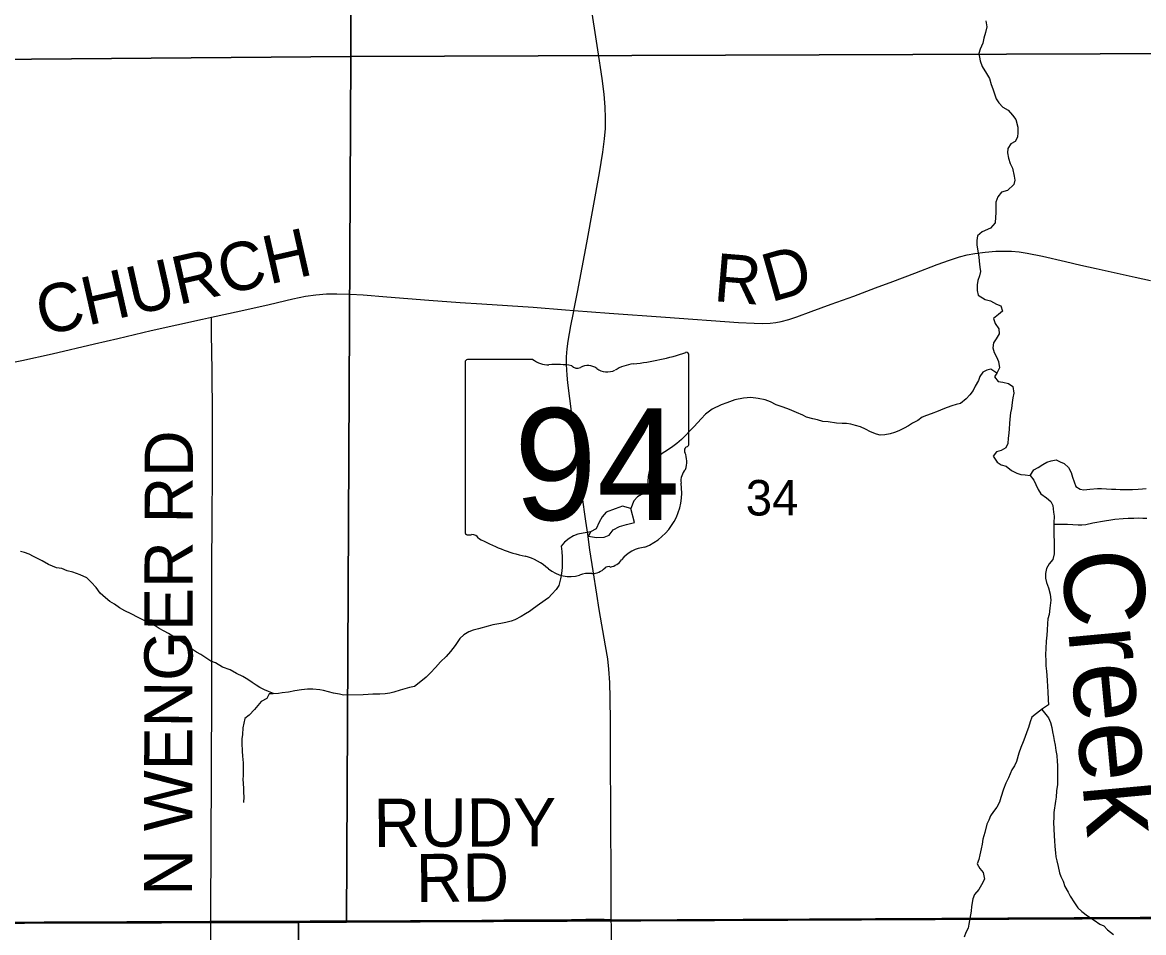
# Model space of a CAD drawing. Extents: x 1985906 to 2360102, y 891258 to 1222054.
# Drawn here: x 2186369 to 2193350, y 1026073 to 1031741 of the extents above; entities that cross this region are included whole.
import ezdxf

# ---------------------------------------------------------------- set-up
doc = ezdxf.new("R2010")
doc.units = 0
for name, color, linetype in [('GM_X_County_Road', 7, 'Continuous'), ('GM_X_County_Road_Text', 7, 'Continuous'), ('GM_X_Minor_Lake', 7, 'Continuous'), ('GM_X_Minor_River', 7, 'Continuous'), ('GM_X_Minor_River_Text', 7, 'Continuous'), ('GM_X_Section', 7, 'Continuous'), ('GM_X_Section_Text', 7, 'Continuous'), ('GM_X_State_Location', 7, 'Continuous'), ('GM_X_State_Route', 7, 'Continuous'), ('GM_X_State_Shield', 7, 'Continuous'), ('GM_X_Township', 7, 'Continuous'), ('GM_X_Township_Road', 7, 'Continuous'), ('GM_X_Township_Road_Text', 7, 'Continuous')]:
    doc.layers.add(name, color=color, linetype=linetype)

msp = doc.modelspace()

# ---------------------------------------------------------------- linework, layer by layer
at = {"layer": 'GM_X_County_Road'}
for points in [[(2189803.5, 1029947.6), (2190023, 1029931), (2190372.4, 1029906.1), (2190828.7, 1029872.6), (2190925.1, 1029866.8), (2190978.2, 1029865.7), (2191025.6, 1029868.5), (2191060.4, 1029872), (2191092.9, 1029878.2), (2191140.9, 1029889.6), (2191191.6, 1029906.7), (2191280.9, 1029939.9), (2191403.8, 1029985.7), (2191545.5, 1030036.7), (2191680.6, 1030088.4), (2191788.4, 1030127.7), (2191926.4, 1030180.1), (2192064.3, 1030232.9), (2192141.2, 1030260.8), (2192203.5, 1030280.4), (2192251, 1030292.3), (2192299.1, 1030301.5), (2192363.8, 1030310.2), (2192429, 1030315.4), (2192478, 1030316.8), (2192526.9, 1030316.1), (2192576.1, 1030311.4), (2192624.6, 1030304.5), (2192720.4, 1030284.6), (2192863.1, 1030252), (2192960, 1030229.7), (2193055.6, 1030208.5), (2193297.8, 1030153.7), (2193391.9, 1030133.4)], [(2187546.2, 1029904.4), (2187730.3, 1029944.3), (2187905.5, 1029984.8), (2188052.1, 1030019.1), (2188132.3, 1030035.3), (2188196.9, 1030044.7), (2188262, 1030049.8), (2188327.3, 1030051.4), (2188409, 1030049.3), (2188490.8, 1030043.9), (2188638, 1030032.3), (2188899.7, 1030011.2), (2189095.8, 1029997), (2189230.5, 1029988.4), (2189549.4, 1029967.1), (2189750.7, 1029951.6), (2189803.5, 1029947.6)], [(2185673.2, 1029593.1), (2185684.3, 1029593.5), (2186012.1, 1029607.1), (2186192.6, 1029612.6), (2186258.3, 1029617.7), (2186304.3, 1029623.5), (2186366.5, 1029634.3), (2186553.7, 1029677), (2186819, 1029738.6), (2186963.7, 1029772.9), (2187171.5, 1029821.1), (2187491.2, 1029892.5), (2187546.2, 1029904.4)]]:
    msp.add_lwpolyline(points, dxfattribs=at)
at = {"layer": 'GM_X_Minor_Lake'}
for points in [[(2190156.6, 1028713.4), (2190106.4, 1028728.9), (2190060.5, 1028712.3), (2190004.7, 1028691.7), (2189979, 1028661.4), (2189961.3, 1028629.2), (2189941.7, 1028586.9), (2189905.9, 1028568.4), (2189894.2, 1028540.3), (2189944.4, 1028532.8), (2189992.4, 1028535.3), (2190022.3, 1028547.7), (2190048, 1028580), (2190087.8, 1028602.4), (2190129.7, 1028612.9), (2190179.6, 1028625.5)], [(2190179.6, 1028625.5), (2190156.6, 1028713.4)]]:
    msp.add_lwpolyline(points, dxfattribs=at)
at = {"layer": 'GM_X_Minor_River'}
for points in [[(2192367.5, 1031750), (2192373.8, 1031713.9), (2192365.9, 1031677.8), (2192356.1, 1031643.6), (2192348.2, 1031611.5), (2192332.3, 1031573.3), (2192324.5, 1031547.2), (2192332.8, 1031501.1), (2192345, 1031467), (2192371.4, 1031423), (2192389.6, 1031391), (2192401.9, 1031355), (2192412.1, 1031327), (2192422.3, 1031297), (2192432.6, 1031264.9), (2192448.8, 1031238.9), (2192473, 1031213), (2192507.3, 1031195.1), (2192533.6, 1031163.2), (2192553.9, 1031135.2), (2192566.2, 1031089.2), (2192566.4, 1031055), (2192564.5, 1031027)], [(2192564.5, 1031027), (2192550.6, 1030998.8), (2192522.6, 1030984.6), (2192504.6, 1030956.4), (2192502.8, 1030928.3), (2192509, 1030896.3), (2192519.2, 1030862.2), (2192533.5, 1030832.2), (2192543.8, 1030784.1), (2192547.9, 1030758.1), (2192542.1, 1030732), (2192502.1, 1030693.6), (2192466, 1030683.4), (2192442, 1030655.2), (2192430.1, 1030621), (2192430.5, 1030554.8), (2192428.6, 1030528.8), (2192424.8, 1030492.6), (2192396.9, 1030458.4), (2192344.7, 1030436), (2192316.7, 1030411.8), (2192310.9, 1030381.7), (2192311, 1030353.6), (2192323.5, 1030281.5), (2192325.7, 1030253.4), (2192329.9, 1030217.3), (2192334.1, 1030189.2), (2192328.2, 1030163.1), (2192318.3, 1030133), (2192314.4, 1030106.9), (2192314.6, 1030070.8), (2192320.8, 1030042.8), (2192363.2, 1030014.9), (2192397.4, 1030007.1), (2192433.7, 1029985.2), (2192461.9, 1029975.3), (2192472.1, 1029943.3), (2192446.1, 1029921.1), (2192416.1, 1029896.8), (2192426.3, 1029864.8), (2192448.6, 1029832.8), (2192450.8, 1029800.8), (2192432.9, 1029770.6), (2192414.9, 1029744.4), (2192411.1, 1029714.3), (2192419.3, 1029684.2), (2192433.5, 1029658.2), (2192445.7, 1029628.2), (2192452, 1029590.2), (2192438.1, 1029560), (2192422.1, 1029533.8), (2192444.4, 1029503.9), (2192472.6, 1029500), (2192508.8, 1029492.2), (2192535, 1029474.3), (2192541.3, 1029432.2), (2192535.4, 1029402.1), (2192531.5, 1029374), (2192527.7, 1029335.8), (2192521.9, 1029309.7), (2192518.1, 1029269.6), (2192514.2, 1029243.5), (2192512.4, 1029209.4), (2192510.5, 1029183.3), (2192506.7, 1029151.2), (2192504.8, 1029119.1), (2192492.9, 1029090.9), (2192462.9, 1029074.7), (2192434.8, 1029066.5), (2192412.8, 1029040.3), (2192437.2, 1029002.4), (2192463.4, 1028986.5), (2192493.6, 1028976.6), (2192527.9, 1028950.7), (2192560.1, 1028932.8), (2192586.3, 1028925), (2192612.5, 1028923.1), (2192644.6, 1028919.3), (2192666.9, 1028889.3), (2192679.1, 1028863.3), (2192693.4, 1028831.3), (2192709.6, 1028805.3), (2192745.9, 1028779.4), (2192772.2, 1028757.5), (2192784.4, 1028731.5), (2192788.6, 1028691.4), (2192792.8, 1028665.3), (2192791, 1028625.2), (2192792.1, 1028430.7), (2192784.2, 1028396.5), (2192762.3, 1028368.3), (2192746.4, 1028340.2), (2192738.5, 1028308), (2192738.6, 1028279.9), (2192744.8, 1028251.9), (2192757.1, 1028219.9), (2192767.3, 1028179.8), (2192771.6, 1028143.7), (2192765.8, 1028093.5), (2192762, 1028053.4), (2192754.1, 1028027.3)], [(2192436.4, 1029557.2), (2192399.7, 1029581.8), (2192373.7, 1029575.7), (2192349.6, 1029563.5), (2192329.7, 1029535.3), (2192321.8, 1029511.2), (2192301.9, 1029475), (2192287.9, 1029448.8), (2192268, 1029420.7), (2192246, 1029396.5), (2192210, 1029368.2), (2192183.9, 1029362), (2192155.8, 1029353.8), (2192127.7, 1029341.7), (2192099.7, 1029331.5), (2192071.6, 1029319.3), (2192027.5, 1029303), (2191997.4, 1029292.8), (2191971.3, 1029282.6), (2191943.3, 1029262.4), (2191911.2, 1029244.2), (2191887.2, 1029228), (2191859.1, 1029213.8), (2191825.1, 1029197.6), (2191799, 1029187.4), (2191772.9, 1029179.2), (2191738.8, 1029173), (2191710.6, 1029170.8), (2191686.5, 1029176.7), (2191650.2, 1029190.6), (2191618, 1029208.4), (2191587.8, 1029222.3), (2191555.6, 1029230.2), (2191527.4, 1029238), (2191501.2, 1029241.9), (2191473.1, 1029243.8), (2191436.9, 1029245.6), (2191386.6, 1029253.3), (2191352.4, 1029255.1), (2191320.2, 1029265), (2191290, 1029272.8), (2191251.8, 1029282.6), (2191227.6, 1029294.5), (2191189.3, 1029310.4), (2191145, 1029330.2), (2191106.7, 1029344), (2191062.4, 1029359.8), (2191026.1, 1029377.7), (2190993.9, 1029389.5), (2190949.6, 1029399.3), (2190905.4, 1029405.1), (2190859.2, 1029400.8), (2190805, 1029390.5), (2190754.8, 1029372.2), (2190720.7, 1029359.9), (2190664.6, 1029331.5), (2190622.6, 1029301.2), (2190594.6, 1029273), (2190552.7, 1029224.6), (2190472.7, 1029143.9), (2190444.7, 1029117.7), (2190418.7, 1029099.5), (2190384.7, 1029077.3), (2190352.6, 1029057), (2190322.6, 1029030.8), (2190308.7, 1029000.6), (2190284.7, 1028974.4), (2190270.8, 1028944.2), (2190265, 1028912.1), (2190263.1, 1028882), (2190261.3, 1028857.9), (2190247.3, 1028831.8), (2190223.4, 1028801.6), (2190199.4, 1028785.4), (2190175.7, 1028760.8), (2190156.4, 1028713.4)], [(2192644.6, 1028919.3), (2192666.6, 1028953.5), (2192692.6, 1028969.7), (2192722.6, 1028987.9), (2192746.7, 1029002.1), (2192774.8, 1029010.2), (2192804.9, 1029016.4), (2192831.1, 1029004.5), (2192855.2, 1028994.6), (2192881.5, 1028968.7), (2192899.8, 1028938.7), (2192908, 1028908.7), (2192918.2, 1028878.7), (2192928.4, 1028850.6), (2192954.6, 1028834.7), (2192978.8, 1028830.8), (2193014.9, 1028833.1), (2193063.1, 1028837.3), (2193087.3, 1028837.5), (2193119.4, 1028835.6), (2193149.6, 1028833.8), (2193177.7, 1028834), (2193203.9, 1028832.1), (2193280.2, 1028832.5), (2193316.4, 1028834.7), (2193342.5, 1028836.9), (2193366.6, 1028839)], [(2192791, 1028615.2), (2192875.5, 1028615.7), (2192909.6, 1028613.8), (2192941.8, 1028612), (2192965.9, 1028612.2), (2192990, 1028614.3), (2193034.2, 1028624.6), (2193106.5, 1028637), (2193146.6, 1028643.2), (2193170.7, 1028647.4), (2193223, 1028651.7), (2193253.1, 1028653.8), (2193289.3, 1028654), (2193315.4, 1028656.2), (2193345.5, 1028654.4), (2193369.7, 1028652.5)], [(2189905.9, 1028568.4), (2189828.1, 1028552.9), (2189800.8, 1028542.5), (2189772.7, 1028526.3), (2189744.7, 1028504.1), (2189722.7, 1028479.9), (2189726.9, 1028445.8), (2189729.2, 1028409.7), (2189729.5, 1028345.5), (2189725.7, 1028309.4), (2189719.9, 1028275.3), (2189710, 1028233.1), (2189692.1, 1028208.9), (2189666.1, 1028180.7), (2189644.2, 1028156.5), (2189588.1, 1028118.1), (2189552.1, 1028091.8), (2189526, 1028071.6)], [(2187937.3, 1027559.8), (2187876.7, 1027585.1), (2187848.5, 1027599), (2187824.3, 1027612.9), (2187800, 1027630.8), (2187773.8, 1027648.7), (2187741.6, 1027666.6), (2187703.3, 1027686.4), (2187662.9, 1027708.3), (2187614.6, 1027726.1), (2187572.2, 1027751.9), (2187542, 1027763.8), (2187511.8, 1027783.7), (2187479.5, 1027803.5), (2187453.3, 1027819.4), (2187429.1, 1027835.3), (2187394.8, 1027855.2), (2187362.5, 1027883.1), (2187332.2, 1027901), (2187306, 1027918.9), (2187279.8, 1027934.8), (2187251.6, 1027948.7), (2187221.3, 1027966.6), (2187195.1, 1027982.5), (2187170.9, 1027994.4), (2187132.6, 1028014.2), (2187090.3, 1028034), (2187046, 1028057.9), (2187007.7, 1028075.7), (2186973.4, 1028095.6), (2186943.1, 1028117.5), (2186912.9, 1028135.4), (2186886.6, 1028157.3), (2186854.3, 1028187.2), (2186828, 1028221.2), (2186797.7, 1028255.1), (2186771.4, 1028281), (2186729.1, 1028300.8), (2186682.7, 1028316.6), (2186648.5, 1028324.4), (2186614.3, 1028340.3), (2186582.1, 1028344.1), (2186531.7, 1028363.9), (2186491.4, 1028387.8), (2186439, 1028415.6), (2186410.8, 1028429.4), (2186382.6, 1028439.3), (2186358.4, 1028445.2)], [(2189526, 1028071.6), (2189502, 1028057.4), (2189474, 1028041.2), (2189435.9, 1028021), (2189411.8, 1028012.8), (2189379.7, 1028002.6), (2189347.6, 1027996.4), (2189297.4, 1027988.1), (2189269.3, 1027979.9), (2189209.1, 1027963.6), (2189175, 1027955.3), (2189148.9, 1027945.2), (2189116.8, 1027926.9), (2189092.8, 1027904.8), (2189062.9, 1027860.4), (2189035, 1027822.2), (2189007.1, 1027791.9), (2188973.1, 1027759.7), (2188941.1, 1027723.4), (2188911.1, 1027691.1), (2188883.2, 1027662.9), (2188839.1, 1027628.5), (2188811.1, 1027604.3), (2188779, 1027598.1), (2188720.8, 1027581.8), (2188682.7, 1027569.5), (2188656.6, 1027563.3), (2188628.5, 1027559.2), (2188594.3, 1027557), (2188550.1, 1027556.7), (2188522, 1027554.6), (2188491.9, 1027552.4), (2188369.3, 1027551.7), (2188343.1, 1027557.6), (2188306.9, 1027563.4), (2188274.7, 1027571.3), (2188244.5, 1027579.1), (2188220.4, 1027585), (2188178.1, 1027588.8), (2188144, 1027588.6), (2188107.8, 1027584.4), (2188065.6, 1027578.1), (2188025.5, 1027569.9), (2187987.3, 1027565.7), (2187963.2, 1027561.5), (2187929.1, 1027559.3), (2187905, 1027559.2), (2187891, 1027531), (2187855, 1027510.8), (2187815.1, 1027462.4), (2187781.1, 1027426.1), (2187755.1, 1027405.9), (2187741.3, 1027347.7), (2187739.6, 1027305.5), (2187735.7, 1027279.4), (2187735.8, 1027251.4), (2187738.1, 1027203.2), (2187740.3, 1027171.2), (2187744.6, 1027129.1), (2187742.8, 1027090.9), (2187743, 1027050.8), (2187741.1, 1027026.8), (2187743.3, 1027002.7), (2187745.5, 1026968.6), (2187745.6, 1026944.5), (2187747.8, 1026918.5), (2187746, 1026882.4)], [(2192754.1, 1028027.3), (2192752.3, 1027997.2), (2192750.5, 1027955), (2192746.7, 1027924.9), (2192742.9, 1027886.8), (2192741.1, 1027842.7), (2192739.3, 1027804.6), (2192741.5, 1027762.4), (2192741.7, 1027734.4), (2192745.9, 1027700.3), (2192750.2, 1027644.2), (2192752.5, 1027604), (2192754.6, 1027574), (2192754.9, 1027521.8), (2192757.1, 1027491.8), (2192721.1, 1027465.5), (2192683.1, 1027437.2), (2192655, 1027415), (2192643.1, 1027384.8), (2192633.3, 1027348.7), (2192623.4, 1027322.5), (2192609.5, 1027288.3), (2192599.6, 1027260.2), (2192585.8, 1027226), (2192573.9, 1027189.9), (2192558.1, 1027137.6), (2192546.2, 1027111.5), (2192530.3, 1027085.3), (2192508.4, 1027037.1), (2192492.5, 1027002.9), (2192478.7, 1026966.7), (2192460.9, 1026914.4), (2192453, 1026884.3), (2192437.1, 1026854.1), (2192415.1, 1026825.9), (2192397.2, 1026799.8), (2192387.3, 1026773.6), (2192373.4, 1026747.5), (2192361.6, 1026695.3), (2192349.8, 1026655.1), (2192343.9, 1026622.9), (2192338, 1026594.8), (2192330.2, 1026556.7), (2192324.4, 1026528.6), (2192314.5, 1026500.4), (2192330.7, 1026472.4), (2192350.9, 1026446.5), (2192359.2, 1026404.4), (2192341.3, 1026370.2), (2192323.4, 1026340), (2192297.4, 1026309.8), (2192287.5, 1026283.7), (2192277.7, 1026235.5), (2192275.9, 1026205.4), (2192268.1, 1026161.2), (2192262.3, 1026125.1), (2192258.4, 1026099), (2192242.5, 1026072.8), (2192232.6, 1026044.7)], [(2192716.8, 1027462.3), (2192757.6, 1027409.5), (2192769.8, 1027381.5), (2192778, 1027349.4), (2192782.2, 1027323.4), (2192788.4, 1027293.3), (2192792.5, 1027269.3), (2192798.7, 1027239.2), (2192802.9, 1027207.2), (2192809.1, 1027175.1), (2192811.3, 1027139), (2192813.5, 1027115), (2192814.2, 1026994.6), (2192808.4, 1026954.5), (2192806.6, 1026916.3), (2192800.7, 1026890.2), (2192791, 1026820), (2192791.2, 1026791.9), (2192789.4, 1026755.8), (2192791.6, 1026721.7), (2192793.8, 1026673.6), (2192796, 1026645.5), (2192798.2, 1026609.4), (2192800.5, 1026569.3), (2192802.6, 1026545.3), (2192808.8, 1026519.2), (2192817, 1026483.2), (2192827.3, 1026445.1), (2192835.5, 1026421.1), (2192849.7, 1026393.1), (2192859.9, 1026359), (2192880.2, 1026325), (2192892.4, 1026299), (2192918.8, 1026257.1), (2192941, 1026227.1), (2192965.3, 1026203.2), (2193001.6, 1026177.3), (2193042, 1026149.4), (2193078.3, 1026125.6), (2193102.5, 1026113.7), (2193124.7, 1026089.7), (2193163.1, 1026059.8)]]:
    msp.add_lwpolyline(points, dxfattribs=at)
at = {"layer": 'GM_X_Section'}
for points in [[(2188401.5, 1036863.6), (2188413.6, 1031528.2), (2182946.3, 1031482.8), (2182883.5, 1036889.8)], [(2193674.7, 1036903.2), (2193662.9, 1031547.5), (2188413.6, 1031528.2), (2188401.5, 1036863.6)], [(2182946.3, 1031482.8), (2188413.6, 1031528.2), (2188388.1, 1026136.4), (2188087.9, 1026135.7), (2182966.6, 1026123.5)], [(2188413.6, 1031528.2), (2193662.9, 1031547.5), (2193699.4, 1026168.3), (2193425.3, 1026159.9), (2188388.1, 1026136.4)], [(2182838.6, 1026122.3), (2182966.6, 1026123.5), (2188087.9, 1026135.7), (2188056.2, 1020775.9), (2182857, 1020741)], [(2193425.3, 1026159.9), (2193424.6, 1020894.4), (2188056.2, 1020775.9), (2188087.9, 1026135.7), (2188388.1, 1026136.4)]]:
    msp.add_lwpolyline(points, close=True, dxfattribs=at)
at = {"layer": 'GM_X_State_Route'}
msp.add_lwpolyline([(2190036.2, 1025976.4), (2190036.7, 1026107.4), (2190035.6, 1026154.7), (2190035.3, 1026449.1), (2190033.6, 1026744.4), (2190032.4, 1026924.7), (2190031.6, 1027056), (2190029.8, 1027384.1), (2190028.7, 1027531.8), (2190026, 1027630.3), (2190020.5, 1027712.3), (2190013.3, 1027777.6), (2190000.7, 1027858.5), (2189960.8, 1028083.9), (2189944.9, 1028180.8), (2189922.2, 1028326.3), (2189903.2, 1028455.8), (2189889.5, 1028553.2), (2189877.9, 1028634.3), (2189853.6, 1028796.2), (2189844, 1028860.9), (2189836, 1028925.9), (2189814.5, 1029104.8), (2189802.3, 1029202.4), (2189790, 1029300.1), (2189766, 1029495.3), (2189761.4, 1029544.1), (2189757.7, 1029609.4), (2189757.8, 1029658.2), (2189761.3, 1029706.9), (2189767.8, 1029755.4), (2189784.7, 1029852), (2189800.4, 1029932.4), (2189803.5, 1029947.6), (2189825.5, 1030061.2), (2189883.8, 1030367.5), (2189962.1, 1030803.5), (2189983.9, 1030933.1), (2189994.3, 1031014.7), (2189999.2, 1031080.4), (2190000.3, 1031146.3), (2189997.6, 1031212.1), (2189990.5, 1031294), (2189978.3, 1031391.9), (2189951.3, 1031570.4), (2189903.8, 1031878.4)], dxfattribs=at)
at = {"layer": 'GM_X_State_Shield'}
for p, q in [((2189126.2, 1029624.1), (2189126.2, 1028567.5)), ((2189547.6, 1029642.3), (2189139.9, 1029642.3)), ((2190518.4, 1029115.7), (2190518.4, 1029668.5)), ((2190518.2, 1029115.9), (2190518.4, 1029115.7))]:
    msp.add_line(p, q, dxfattribs=at)
for centre, radius, start, end in [((2190022.5, 1031082.8), 1476.4, 275.84447, 288.90645), ((2190502.9, 1029670.8), 15.5, 351.86209, 97.738), ((2189142.2, 1029626.4), 16.1, 98.1301, 188.1301), ((2189644.7, 1029765), 156.4, 231.61951, 271.11188), ((2189696.6, 1029049.1), 561.6, 80.48669, 94.98827), ((2189824.1, 1029631.8), 45.1, 219.79206, 297.10237), ((2189890.3, 1029509.7), 93.8, 54.46668, 119.14113), ((2190210.8, 1029319.6), 297, 97.34618, 120.76885), ((2190011.4, 1029677.2), 112.9, 233.85621, 294.82819), ((2190501.8, 1029113.6), 16.6, 289.60381, 7.73413), ((2190514.8, 1029075.2), 24, 107.94398, 210.33697), ((2190362.2, 1029005.3), 144, 340.03296, 23.64957), ((2190573.9, 1028884.4), 104.8, 136.8065, 186.92959), ((2190105.2, 1028814.1), 369.3, 292.30889, 8.98584), ((2189142.3, 1028565.2), 16.3, 171.95839, 258.30661), ((2189144.8, 1028673.3), 124.2, 267.33899, 280.60386), ((2189170.2, 1028506.5), 44.8, 29.74838, 93.27175), ((2189735.4, 1029455.9), 1066.1, 240.41292, 257.1985), ((2189417.6, 1028092.8), 333.6, 47.18416, 75.83597), ((2190260.9, 1028270.8), 202.2, 94.40312, 142.57675), ((2190018.2, 1028319.8), 31.8, 65.75173, 132.64842), ((2190004.6, 1028465.1), 119.3, 282.87319, 323.27711), ((2189778.4, 1028501.3), 211.7, 230.70037, 286.29184), ((2189900.7, 1028136), 173.9, 85.69512, 111.20995), ((2189916.1, 1028422.1), 112.8, 268.77702, 315.54927)]:
    msp.add_arc(centre, radius, start, end, dxfattribs=at)
at = {"layer": 'GM_X_Township'}
for points in [[(2204131, 1055649.7), (2204184.4, 1049044.2), (2204199.1, 1046564.8), (2204229.3, 1040690.4), (2204254.6, 1035776.1), (2204262.1, 1034310.1), (2204343.6, 1030438.6), (2204358.8, 1029498.9), (2204303.5, 1026249), (2199056.3, 1026228.6), (2198740.4, 1026223.7), (2195506.3, 1026174.5), (2194975.7, 1026175.7), (2190033.9, 1026150.3), (2187536.7, 1026141.5), (2182890.6, 1026122), (2182737.8, 1026127.9), (2180901.6, 1026116.5), (2177595.5, 1026120.2)], [(2177595.5, 1026120.2), (2180901.6, 1026116.5), (2182737.8, 1026127.9), (2182890.6, 1026122), (2187536.7, 1026141.5), (2190033.9, 1026150.3), (2194975.7, 1026175.7), (2195506.3, 1026174.5), (2198740.4, 1026223.7), (2199056.3, 1026228.6), (2204303.5, 1026249), (2204387.2, 1023043.6)]]:
    msp.add_lwpolyline(points, dxfattribs=at)
at = {"layer": 'GM_X_Township_Road'}
for points in [[(2187542.3, 1026143.2), (2187543, 1026254.6), (2187543.7, 1026566.6), (2187545.3, 1026747.4), (2187546.9, 1026944.4), (2187547.4, 1027026.5), (2187547.5, 1027108.6), (2187547.6, 1027256.3), (2187548.1, 1027387.7), (2187548, 1027601.2), (2187548.3, 1027798.2), (2187548.1, 1027913.2), (2187548.3, 1028175.9), (2187549.6, 1028356.6), (2187551.2, 1028635.8), (2187552.4, 1028947.9), (2187552, 1029292.5), (2187549.9, 1029572.1), (2187547.2, 1029802.1), (2187546.6, 1029867.7), (2187546.2, 1029904.4)], [(2187542.3, 1026143.2), (2187578.5, 1026143.2), (2187611.3, 1026144.2), (2187726.1, 1026142.3), (2187988.8, 1026140.2), (2188235, 1026139.4), (2188415.6, 1026141), (2188530.4, 1026142.6), (2188727.4, 1026144.9), (2188957.2, 1026146.4), (2189367.6, 1026150.9), (2189531.8, 1026152.7), (2189695.9, 1026152.7), (2189876.5, 1026155.7), (2189991.4, 1026155.4), (2190035.6, 1026154.7)], [(2187543.5, 1025893.2), (2187542.3, 1026143.2)]]:
    msp.add_lwpolyline(points, dxfattribs=at)

# ---------------------------------------------------------------- texts
at = {"layer": 'GM_X_County_Road_Text'}
for s, rotation, p in [('CHURCH', 12.76072, (2186492.9, 1029788.2)), ('R', 355.25645, (2190667.9, 1030005.9)), ('D', 15.90446, (2191028.3, 1029996.7))]:
    msp.add_text(s, height=300, rotation=rotation, dxfattribs=at).set_placement(p)
at = {"layer": 'GM_X_Minor_River_Text'}
msp.add_text('Creek', height=500.15, rotation=275.31657, dxfattribs=at).set_placement((2192834.4, 1028439.3))
at = {"layer": 'GM_X_Section_Text'}
msp.add_text('34', height=221, rotation=0.00001, dxfattribs=at).set_placement((2190872.6, 1028670))
at = {"layer": 'GM_X_State_Location'}
for s in ['s', 'r']:
    msp.add_text(s, height=1, dxfattribs=at).set_placement((2189806.6, 1029025.5))
msp.add_text('94', height=1, rotation=0.00001, dxfattribs=at).set_placement((2189554.8, 1028952.8))
at = {"layer": 'GM_X_State_Shield'}
msp.add_text('94', height=696.1, dxfattribs=at).set_placement((2189428.8, 1028642))
at = {"layer": 'GM_X_Township_Road_Text'}
for s, rotation, p in [('N WENGER RD', 89.90005, (2187425.9, 1026302.4)), ('RUDY', 0.24273, (2188556.3, 1026605.4)), ('RD', 0.49226, (2188820.7, 1026262))]:
    msp.add_text(s, height=300, rotation=rotation, dxfattribs=at).set_placement(p)

doc.saveas('drawing.dxf')
